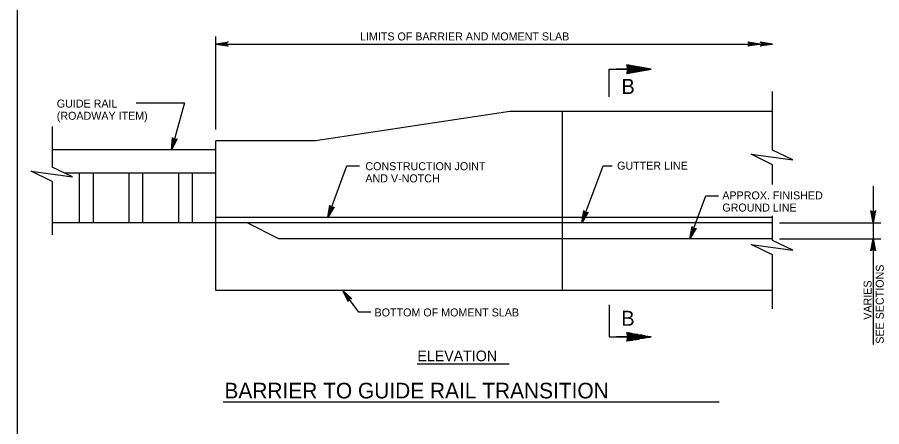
# Model space of a CAD drawing. Extents: x 638167 to 640248, y 296544 to 298920.
# Drawn here: x 639046.8 to 639378.7, y 297344.3 to 297501.3 of the extents above; entities that cross this region are included whole.
import ezdxf

# ---------------------------------------------------------------- set-up
doc = ezdxf.new("R2010")
doc.units = 0
doc.layers.add('1', color=7, linetype='Continuous')

msp = doc.modelspace()

# ---------------------------------------------------------------- linework, layer by layer
at = {"layer": '1'}
for p, q in [((639046.78, 297717.48), (639046.78, 297153.48)), ((639122.99, 297458.29), (639122.99, 297493.96)), ((639122.99, 297491.05), (639336.73, 297491.05)), ((639274.1, 297481.39), (639281.31, 297481.39)), ((639274.1, 297470.75), (639274.1, 297481.39)), ((639281.14, 297481.41), (639276.86, 297481.41)), ((639336.73, 297450.3), (639336.73, 297472.85)), ((639092.46, 297468.48), (639111.02, 297468.48)), ((639111.02, 297468.48), (639106.04, 297450.41)), ((639242.51, 297465.14), (639235.95, 297465.14)), ((639336.73, 297465.14), (639242.51, 297465.14)), ((639255.99, 297465.14), (639255.99, 297416.37)), ((639060.22, 297459.38), (639060.22, 297443.85)), ((639122.99, 297422.47), (639122.99, 297453.97)), ((639122.99, 297450.41), (639060.22, 297450.41)), ((639165.96, 297424.5), (639173.37, 297444.38)), ((639173.37, 297444.38), (639178.21, 297444.38)), ((639263.55, 297422.47), (639271.72, 297444.38)), ((639271.72, 297444.38), (639275.21, 297444.38)), ((639336.73, 297437.17), (639336.73, 297444.76)), ((639122.99, 297441.52), (639065.13, 297441.52)), ((639070.54, 297441.52), (639070.54, 297422.47)), ((639075.87, 297441.52), (639075.87, 297422.47)), ((639089.59, 297441.52), (639089.59, 297422.47)), ((639094.92, 297441.52), (639094.92, 297422.47)), ((639108.64, 297441.52), (639108.64, 297422.47)), ((639113.97, 297441.52), (639113.97, 297422.47)), ((639060.22, 297438.31), (639060.22, 297417.88)), ((639375.45, 297436.47), (639375.45, 297375.79)), ((639305.05, 297416.37), (639311.18, 297432.82)), ((639311.18, 297432.82), (639315.98, 297432.82)), ((639242.51, 297424.5), (639122.99, 297424.5)), ((639336.73, 297424.5), (639242.51, 297424.5)), ((639336.73, 297415.72), (639336.73, 297425.16)), ((639135.06, 297422.47), (639060.22, 297422.47)), ((639122.99, 297396.56), (639122.99, 297422.47)), ((639336.73, 297422.47), (639135.06, 297422.47)), ((639147.17, 297416.37), (639135.06, 297422.47)), ((639339.5, 297422.47), (639378.3, 297422.47)), ((639336.73, 297416.37), (639147.17, 297416.37)), ((639255.99, 297416.37), (639255.99, 297396.56)), ((639339.5, 297416.37), (639378.3, 297416.37)), ((639336.73, 297389.49), (639336.73, 297410.18)), ((639336.73, 297396.56), (639122.99, 297396.56)), ((639177.89, 297388.15), (639171.8, 297396.56)), ((639274.1, 297390.99), (639274.1, 297378.73)), ((639182.51, 297388.15), (639177.89, 297388.15)), ((639274.1, 297378.73), (639281.31, 297378.73)), ((639281.14, 297378.72), (639276.86, 297378.72)), ((639200.26, 297368.45), (639235.67, 297368.45)), ((639125.85, 297353.79), (639316.3, 297353.79))]:
    msp.add_line(p, q, dxfattribs=at)
for points in [[(639122.99, 297491.05), (639127.69, 297491.93), (639127.51, 297491.8), (639127.32, 297491.68), (639127.23, 297491.52), (639127.14, 297491.36), (639127.11, 297491.2), (639127.08, 297491.05), (639127.11, 297490.89), (639127.14, 297490.73), (639127.23, 297490.57), (639127.32, 297490.42), (639127.51, 297490.29), (639127.69, 297490.17), (639122.99, 297491.05), (639127.51, 297490.29), (639127.32, 297490.42), (639122.99, 297491.05), (639127.23, 297490.57), (639127.14, 297490.73), (639122.99, 297491.05), (639127.11, 297490.89), (639127.08, 297491.05), (639122.99, 297491.05), (639127.11, 297491.2), (639127.14, 297491.36), (639122.99, 297491.05), (639127.23, 297491.52), (639127.32, 297491.68), (639122.99, 297491.05), (639127.51, 297491.8)], [(639331.98, 297491.05), (639327.29, 297490.17), (639327.47, 297490.29), (639327.65, 297490.42), (639327.74, 297490.57), (639327.83, 297490.73), (639327.86, 297490.89), (639327.89, 297491.05), (639327.86, 297491.2), (639327.83, 297491.36), (639327.74, 297491.52), (639327.65, 297491.68), (639327.47, 297491.8), (639327.29, 297491.93), (639331.98, 297491.05), (639327.47, 297491.8), (639327.65, 297491.68), (639331.98, 297491.05), (639327.74, 297491.52), (639327.83, 297491.36), (639331.98, 297491.05), (639327.86, 297491.2), (639327.89, 297491.05), (639331.98, 297491.05), (639327.86, 297490.89), (639327.83, 297490.73), (639331.98, 297491.05), (639327.74, 297490.57), (639327.65, 297490.42), (639331.98, 297491.05), (639327.47, 297490.29)], [(639336.73, 297491.05), (639332.03, 297490.17), (639332.21, 297490.29), (639332.39, 297490.42), (639332.49, 297490.57), (639332.58, 297490.73), (639332.61, 297490.89), (639332.63, 297491.05), (639332.61, 297491.2), (639332.58, 297491.36), (639332.49, 297491.52), (639332.39, 297491.68), (639332.21, 297491.8), (639332.03, 297491.93), (639336.73, 297491.05), (639332.21, 297491.8), (639332.39, 297491.68), (639336.73, 297491.05), (639332.49, 297491.52), (639332.58, 297491.36), (639336.73, 297491.05), (639332.61, 297491.2), (639332.63, 297491.05), (639336.73, 297491.05), (639332.61, 297490.89), (639332.58, 297490.73), (639336.73, 297491.05), (639332.49, 297490.57), (639332.39, 297490.42), (639336.73, 297491.05), (639332.21, 297490.29)], [(639280.82, 297479.76), (639290.14, 297481.41), (639280.82, 297483.01), (639280.92, 297482.8), (639281.91, 297482.82), (639283.12, 297482.61), (639280.99, 297482.59), (639281.03, 297482.38), (639284.57, 297482.36), (639285.82, 297482.15), (639281.09, 297482.16), (639281.14, 297481.92), (639287.1, 297481.93), (639288.51, 297481.68), (639281.16, 297481.69), (639281.15, 297481.48), (639289.71, 297481.48), (639290.13, 297481.4), (639288.93, 297481.19), (639281.18, 297481.25), (639281.15, 297481.03), (639287.74, 297480.98), (639286.56, 297480.78), (639281.11, 297480.78), (639281.1, 297480.58), (639285.24, 297480.54), (639283.89, 297480.3), (639281.03, 297480.32), (639280.97, 297480.09), (639282.78, 297480.11), (639281.41, 297479.86), (639280.89, 297479.92)], [(639235.95, 297465.14), (639161.28, 297453.97), (639122.99, 297453.97)], [(639106.04, 297450.41), (639106.44, 297455.17), (639106.51, 297454.96), (639106.58, 297454.75), (639106.71, 297454.62), (639106.84, 297454.49), (639106.98, 297454.42), (639107.13, 297454.35), (639107.29, 297454.34), (639107.44, 297454.32), (639107.62, 297454.37), (639107.8, 297454.42), (639107.97, 297454.56), (639108.14, 297454.7), (639106.04, 297450.41), (639107.97, 297454.56), (639107.8, 297454.42), (639106.04, 297450.41), (639107.62, 297454.37), (639107.44, 297454.32), (639106.04, 297450.41), (639107.29, 297454.34), (639107.13, 297454.35), (639106.04, 297450.41), (639106.98, 297454.42), (639106.84, 297454.49), (639106.04, 297450.41), (639106.71, 297454.62), (639106.58, 297454.75), (639106.04, 297450.41), (639106.51, 297454.96)], [(639336.73, 297444.76), (639328.56, 297448.75), (639344.55, 297446.58), (639336.73, 297450.3)], [(639060.22, 297438.31), (639052.05, 297442.31), (639068.04, 297440.14), (639060.22, 297443.85)], [(639165.96, 297424.5), (639166.78, 297429.21), (639166.83, 297429), (639166.89, 297428.79), (639167, 297428.64), (639167.12, 297428.5), (639167.26, 297428.42), (639167.39, 297428.34), (639167.55, 297428.31), (639167.71, 297428.28), (639167.89, 297428.31), (639168.07, 297428.34), (639168.25, 297428.47), (639168.43, 297428.6), (639165.96, 297424.5), (639168.25, 297428.47), (639168.07, 297428.34), (639165.96, 297424.5), (639167.89, 297428.31), (639167.71, 297428.28), (639165.96, 297424.5), (639167.55, 297428.31), (639167.39, 297428.34), (639165.96, 297424.5), (639167.26, 297428.42), (639167.12, 297428.5), (639165.96, 297424.5), (639167, 297428.64), (639166.89, 297428.79), (639165.96, 297424.5), (639166.83, 297429)], [(639263.55, 297422.47), (639264.36, 297427.18), (639264.42, 297426.97), (639264.47, 297426.75), (639264.59, 297426.61), (639264.7, 297426.47), (639264.84, 297426.39), (639264.98, 297426.31), (639265.14, 297426.28), (639265.29, 297426.25), (639265.47, 297426.28), (639265.65, 297426.31), (639265.83, 297426.44), (639266.01, 297426.56), (639263.55, 297422.47), (639265.83, 297426.44), (639265.65, 297426.31), (639263.55, 297422.47), (639265.47, 297426.28), (639265.29, 297426.25), (639263.55, 297422.47), (639265.14, 297426.28), (639264.98, 297426.31), (639263.55, 297422.47), (639264.84, 297426.39), (639264.7, 297426.47), (639263.55, 297422.47), (639264.59, 297426.61), (639264.47, 297426.75), (639263.55, 297422.47), (639264.42, 297426.97)], [(639375.45, 297422.47), (639374.57, 297427.17), (639374.7, 297426.99), (639374.82, 297426.81), (639374.98, 297426.71), (639375.14, 297426.62), (639375.3, 297426.59), (639375.45, 297426.57), (639375.61, 297426.59), (639375.77, 297426.62), (639375.93, 297426.71), (639376.08, 297426.81), (639376.21, 297426.99), (639376.33, 297427.17), (639375.45, 297422.47), (639376.21, 297426.99), (639376.08, 297426.81), (639375.45, 297422.47), (639375.93, 297426.71), (639375.77, 297426.62), (639375.45, 297422.47), (639375.61, 297426.59), (639375.45, 297426.57), (639375.45, 297422.47), (639375.3, 297426.59), (639375.14, 297426.62), (639375.45, 297422.47), (639374.98, 297426.71), (639374.82, 297426.81), (639375.45, 297422.47), (639374.7, 297426.99)], [(639305.05, 297416.37), (639305.86, 297421.08), (639305.92, 297420.87), (639305.97, 297420.66), (639306.09, 297420.51), (639306.2, 297420.37), (639306.34, 297420.29), (639306.48, 297420.21), (639306.63, 297420.18), (639306.79, 297420.15), (639306.97, 297420.18), (639307.15, 297420.22), (639307.33, 297420.34), (639307.51, 297420.47), (639305.05, 297416.37), (639307.33, 297420.34), (639307.15, 297420.22), (639305.05, 297416.37), (639306.97, 297420.18), (639306.79, 297420.15), (639305.05, 297416.37), (639306.63, 297420.18), (639306.48, 297420.21), (639305.05, 297416.37), (639306.34, 297420.29), (639306.2, 297420.37), (639305.05, 297416.37), (639306.09, 297420.51), (639305.97, 297420.66), (639305.05, 297416.37), (639305.92, 297420.87)], [(639336.73, 297410.18), (639328.56, 297414.17), (639344.55, 297412), (639336.73, 297415.72)], [(639375.45, 297416.37), (639376.33, 297411.68), (639376.21, 297411.86), (639376.08, 297412.04), (639375.93, 297412.13), (639375.77, 297412.23), (639375.61, 297412.25), (639375.45, 297412.28), (639375.3, 297412.25), (639375.14, 297412.23), (639374.98, 297412.13), (639374.82, 297412.04), (639374.7, 297411.86), (639374.57, 297411.68), (639375.45, 297416.37), (639374.7, 297411.86), (639374.82, 297412.04), (639375.45, 297416.37), (639374.98, 297412.13), (639375.14, 297412.23), (639375.45, 297416.37), (639375.3, 297412.25), (639375.45, 297412.28), (639375.45, 297416.37), (639375.61, 297412.25), (639375.77, 297412.23), (639375.45, 297416.37), (639375.93, 297412.13), (639376.08, 297412.04), (639375.45, 297416.37), (639376.21, 297411.86)], [(639171.8, 297396.56), (639175.27, 297393.27), (639175.06, 297393.35), (639174.85, 297393.42), (639174.67, 297393.4), (639174.49, 297393.39), (639174.34, 297393.32), (639174.2, 297393.25), (639174.09, 297393.13), (639173.98, 297393.02), (639173.9, 297392.85), (639173.83, 297392.68), (639173.83, 297392.46), (639173.84, 297392.24), (639171.8, 297396.56), (639173.83, 297392.46), (639173.83, 297392.68), (639171.8, 297396.56), (639173.9, 297392.85), (639173.98, 297393.02), (639171.8, 297396.56), (639174.09, 297393.13), (639174.2, 297393.25), (639171.8, 297396.56), (639174.34, 297393.32), (639174.49, 297393.39), (639171.8, 297396.56), (639174.67, 297393.4), (639174.85, 297393.42), (639171.8, 297396.56), (639175.06, 297393.35)], [(639280.82, 297380.36), (639290.14, 297378.72), (639280.82, 297377.11), (639280.92, 297377.33), (639281.91, 297377.3), (639283.12, 297377.51), (639280.99, 297377.53), (639281.03, 297377.75), (639284.57, 297377.76), (639285.82, 297377.98), (639281.09, 297377.97), (639281.14, 297378.2), (639287.1, 297378.19), (639288.51, 297378.44), (639281.16, 297378.43), (639281.15, 297378.64), (639289.71, 297378.65), (639290.13, 297378.72), (639288.93, 297378.93), (639281.18, 297378.88), (639281.15, 297379.09), (639287.74, 297379.14), (639286.56, 297379.35), (639281.11, 297379.35), (639281.1, 297379.55), (639285.24, 297379.58), (639283.89, 297379.82), (639281.03, 297379.8), (639280.97, 297380.03), (639282.78, 297380.02), (639281.41, 297380.26), (639280.89, 297380.21)]]:
    msp.add_lwpolyline(points, dxfattribs=at)
for centre in [(639276.82, 297481.39), (639276.82, 297378.74)]:
    msp.add_arc(centre, 4.31, 337.8762, 22.1238, dxfattribs=at)

# ---------------------------------------------------------------- texts
for s, height, p in [('LIMITS OF BARRIER AND MOMENT SLAB', 3.072, (639178.38, 297492.43)), ('B', 5.77, (639278.75, 297471.89)), ('GUIDE RAIL', 3.072, (639061.95, 297466.67)), ('(ROADWAY ITEM)', 3.072, (639061.95, 297462)), ('CONSTRUCTION JOINT', 3.072, (639180.45, 297442.65)), ('GUTTER LINE', 3.072, (639277.08, 297442.86)), ('AND V-NOTCH', 3.072, (639180.45, 297437.98)), ('APPROX. FINISHED', 3.072, (639317.49, 297431.46)), ('GROUND LINE', 3.072, (639317.49, 297426.79)), ('BOTTOM OF MOMENT SLAB', 3.072, (639183.98, 297386.57)), ('B', 5.77, (639278.69, 297382.97)), ('ELEVATION', 4.08, (639200.39, 297369.4)), ('BARRIER TO GUIDE RAIL TRANSITION', 6, (639126.33, 297355.13))]:
    msp.add_text(s, height=height, dxfattribs=at).set_placement(p)
for s, p in [('SEE SECTIONS', (639379.48, 297376.1)), ('VARIES', (639374.81, 297385.31))]:
    msp.add_text(s, height=3.072, rotation=90, dxfattribs=at).set_placement(p)

doc.saveas('drawing.dxf')
